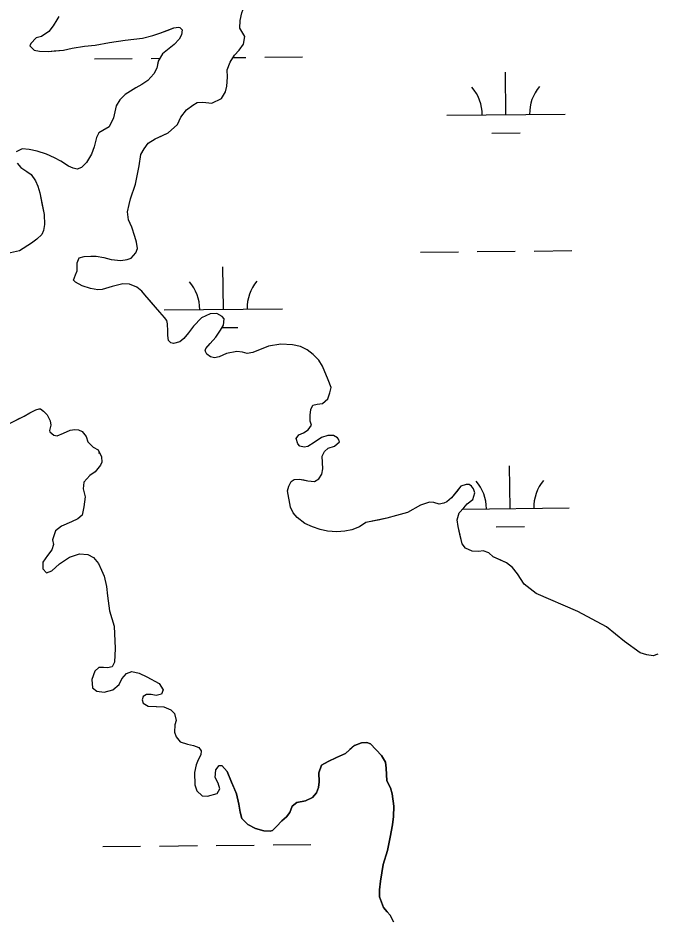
# Model space of a CAD drawing. Extents: x 3734862 to 3772949, y 391520 to 417239.
# Drawn here: x 3755325 to 3755864, y 413316 to 414076 of the extents above; entities that cross this region are included whole.
import ezdxf

# ---------------------------------------------------------------- set-up
doc = ezdxf.new("R2010")
doc.units = 0
doc.layers.add('V-TOPO-SHOR', color=7, linetype='Continuous')
doc.layers.add('V-WETL-SWMP', color=7, linetype='Continuous')

msp = doc.modelspace()

# ---------------------------------------------------------------- linework, layer by layer
at = {"layer": 'V-TOPO-SHOR'}
for points in [[(3755467.41, 413998.37), (3755472.66, 414002.5), (3755476.36, 414004.67), (3755480.46, 414004.9), (3755483.59, 414004.53), (3755488.67, 414004.17), (3755496.85, 414007.93), (3755500.33, 414013.62), (3755501.46, 414018.51), (3755501.81, 414026.13), (3755501.57, 414032.38), (3755504.27, 414038.84), (3755507.74, 414044.53), (3755511.82, 414048.85), (3755515.5, 414053.95), (3755516.63, 414060.41), (3755512.48, 414067.41), (3755512.64, 414073.86), (3755514.15, 414080.51), (3755515.69, 414084.82), (3755518.77, 414091.67)], [(3755359.36, 414077.36), (3755357.81, 414074.62), (3755354.52, 414069.33), (3755350.85, 414064.61), (3755344.82, 414060.47), (3755340.14, 414059.27), (3755335.67, 414054.55), (3755334.91, 414052.4), (3755338.44, 414048.91), (3755342.94, 414047.96), (3755350.37, 414047.81), (3755355.44, 414048.23), (3755363.25, 414048.87), (3755370.66, 414050.48), (3755381.2, 414052.11), (3755389.98, 414053.15), (3755402.27, 414055.37), (3755415.35, 414057.22), (3755430.18, 414059.07), (3755438.76, 414061.27), (3755444.81, 414063.27), (3755451.82, 414065.85), (3755456.5, 414067.64), (3755460.6, 414068.25), (3755461.57, 414068.06), (3755463.54, 414065.92), (3755462.98, 414061.82), (3755461.05, 414058.29), (3755456.78, 414053.58), (3755451.15, 414049.24), (3755447.07, 414045.9), (3755443.4, 414039.43), (3755442.07, 414033.75), (3755439.75, 414028.85), (3755434.71, 414023.35), (3755429.46, 414020), (3755424.4, 414017.04), (3755415.45, 414011.31), (3755410.99, 414006.99), (3755407.89, 414001.89), (3755405.62, 413991.72), (3755401.95, 413984.08), (3755396.7, 413980.92), (3755393.2, 413978.94), (3755391.27, 413975.02), (3755389.37, 413967.2)], [(3755566.09, 413725.7), (3755569.98, 413728.26), (3755572.89, 413731.99), (3755571.89, 413735.5), (3755571.66, 413740.58), (3755572.41, 413745.27), (3755573.95, 413748.99), (3755577.66, 413749.99), (3755582.14, 413750.45), (3755586.61, 413754.42), (3755588.33, 413759.51), (3755589.48, 413763.97), (3755587.09, 413770.33), (3755582.33, 413782.02), (3755578.98, 413787.15), (3755574.46, 413791.81), (3755569.35, 413795.68), (3755563.51, 413798.46), (3755556.86, 413800.06), (3755546.94, 413800.58), (3755536.59, 413798.75), (3755523.31, 413793.4), (3755518.43, 413792.78), (3755514.52, 413793.73), (3755509.86, 413794.4), (3755500.97, 413792.51), (3755494.93, 413789.74), (3755491.03, 413788.93), (3755487.51, 413789.88), (3755484.56, 413792.21), (3755483.18, 413794.93), (3755483.75, 413796.89), (3755487.24, 413801.21), (3755492.09, 413806.52), (3755495.96, 413812.4), (3755498.47, 413816.71), (3755499.02, 413821.79), (3755497.45, 413823.93), (3755493.02, 413826.41), (3755487.23, 413826.17), (3755479.83, 413822.8), (3755473.24, 413815.73), (3755468.98, 413810.23), (3755464.91, 413805.33), (3755461.6, 413802.37), (3755456.34, 413800.97), (3755453.99, 413801.74), (3755452.02, 413803.68), (3755451.41, 413807.97), (3755451.58, 413811.49), (3755451.35, 413817.74), (3755450.55, 413820.47), (3755448.77, 413822.99), (3755444.84, 413827.66), (3755441.1, 413831.74), (3755435.98, 413837.56), (3755432.05, 413842.07), (3755429.61, 413845.18), (3755425.17, 413848.78), (3755419.21, 413851.17), (3755413.47, 413851.52), (3755404.31, 413849.12), (3755396.12, 413846.72), (3755392.41, 413846.31), (3755386.15, 413847.64), (3755379.1, 413849.93), (3755373.42, 413852.83), (3755371.65, 413854.57), (3755373.38, 413859.08), (3755374.92, 413862.41), (3755374.75, 413865.34), (3755374.8, 413869.09), (3755376.61, 413873.32), (3755380.7, 413874.71), (3755386.37, 413874.94), (3755391.05, 413874.97), (3755397.51, 413873.65), (3755403.57, 413872.12), (3755411.82, 413871.32), (3755417.21, 413872.05), (3755420.52, 413873.05), (3755424.59, 413877.57), (3755425.74, 413881.29), (3755425.12, 413886.64), (3755423.72, 413891.55), (3755420.94, 413899.31), (3755418.36, 413905.62), (3755417.34, 413912.21), (3755418.86, 413918.59), (3755419.81, 413923.29), (3755424.26, 413935.58), (3755427.28, 413951.03), (3755428.79, 413960.61), (3755431.49, 413965.51), (3755434.78, 413970.22), (3755440.81, 413973.97), (3755446.46, 413976.55), (3755451.72, 413978.93), (3755459.68, 413986.21), (3755462.38, 413992.28), (3755467.41, 413998.37)], [(3755389.37, 413967.2), (3755386.87, 413961.12), (3755382.81, 413953.87), (3755378.54, 413949.74), (3755374.84, 413948.35), (3755371.51, 413949.11), (3755367.59, 413950.84), (3755360.93, 413955.1), (3755355.63, 413957.99), (3755348.97, 413960.88), (3755341.14, 413963.57), (3755334.29, 413965.08), (3755328.43, 413965.44), (3755323.37, 413963.06)], [(3755324.21, 413953.49), (3755327.17, 413949.8), (3755332.46, 413946.32), (3755336, 413943.8), (3755339.74, 413938.55), (3755341.53, 413933.88), (3755343.32, 413928.23), (3755345.14, 413919.25), (3755346.96, 413910.08), (3755347.21, 413901.49), (3755346.46, 413896.6), (3755344.92, 413893.08), (3755340.84, 413889.14), (3755336.37, 413885.79), (3755326.06, 413879.48), (3755316.11, 413877.07)], [(3755324.24, 413736.88), (3755330.08, 413739.84), (3755334.75, 413742.61), (3755340.01, 413744.98), (3755342.74, 413745.98), (3755343.91, 413745.99), (3755346.46, 413744.05), (3755349.61, 413740.75), (3755352.18, 413735.69), (3755352.6, 413731.98), (3755351.45, 413727.48), (3755351.85, 413726.5), (3755355.19, 413723.79), (3755357.93, 413723.03), (3755363.18, 413725.4), (3755368.83, 413727.79), (3755372.93, 413728.59), (3755376.06, 413728.22), (3755379.19, 413726.68), (3755382.35, 413722.6), (3755383.94, 413717.92), (3755388.46, 413713.65), (3755392.58, 413711.34), (3755395.35, 413705.49), (3755395.77, 413701), (3755394.61, 413698.26), (3755390.15, 413692.76), (3755385.49, 413689.61), (3755380.64, 413684.11), (3755379.9, 413678.24), (3755381.5, 413671.61), (3755380.58, 413663.21), (3755379.06, 413656.17), (3755375.37, 413653.02), (3755370.11, 413650.44), (3755361.74, 413646.68), (3755356.49, 413642.74), (3755354, 413635.3), (3755355, 413631.2), (3755353.47, 413626.9), (3755349.79, 413621.99), (3755345.92, 413616.3), (3755345.95, 413610.83), (3755348.91, 413607.34), (3755353.58, 413609.12), (3755359.99, 413615.03), (3755368.35, 413620.55), (3755376.73, 413623.53), (3755383.96, 413622.99), (3755388.67, 413620.29), (3755393, 413615.24), (3755395.57, 413609.78), (3755397.56, 413604.52), (3755399.76, 413595.94), (3755400.6, 413587.94), (3755402.24, 413575.25), (3755406.23, 413562.39)], [(3755865.6, 413538.66), (3755861.7, 413537.27), (3755856.23, 413538.02), (3755850.56, 413539.74), (3755837.41, 413549.42), (3755822.09, 413561.71), (3755797.98, 413574.83), (3755762.72, 413589.84), (3755752.71, 413597.79), (3755746.99, 413606.54), (3755742.85, 413611.79), (3755737.75, 413615.85), (3755733.05, 413617.97), (3755726.58, 413620.86), (3755722.66, 413624.16), (3755717.96, 413625.88), (3755714.45, 413625.28), (3755708.78, 413625.63), (3755703.1, 413628.13), (3755700.14, 413631.83), (3755698.54, 413638.65), (3755696.73, 413646.41), (3755695.91, 413652.03), (3755697.83, 413658.14), (3755701.71, 413662.27), (3755704.58, 413665.68), (3755709.24, 413669.42), (3755710.96, 413675.1), (3755709.96, 413678.3), (3755708.19, 413680.63), (3755706.03, 413682.06), (3755703.49, 413682.05), (3755699.21, 413680.65), (3755695.52, 413675.94), (3755691.26, 413670.64), (3755687.38, 413667.29), (3755684.85, 413666.1), (3755680.94, 413665.49), (3755676.44, 413666.83), (3755672.53, 413667.2), (3755664.93, 413664.41), (3755654.03, 413658.48), (3755644.67, 413655.69), (3755636.48, 413653.49), (3755630.63, 413652.28), (3755618.93, 413649.86), (3755613.48, 413646.31), (3755606.86, 413643.73), (3755601.2, 413642.52), (3755594.37, 413642.08), (3755586.35, 413642.62), (3755580.1, 413643.94), (3755573.83, 413646.25), (3755567.17, 413649.13), (3755560.89, 413654.17), (3755557.35, 413658.06), (3755555.17, 413662.93), (3755552.73, 413676.78), (3755553.88, 413680.69), (3755555.81, 413684.42), (3755558.34, 413686.19), (3755562.83, 413686.61), (3755566.35, 413685.85), (3755569.87, 413685.09), (3755575.54, 413684.54), (3755579.23, 413686.91), (3755581.75, 413690.64), (3755582.5, 413695.14), (3755582.27, 413700.41), (3755582.04, 413705.87), (3755583.97, 413709.99), (3755587.08, 413712.74), (3755592.34, 413714.34), (3755596.61, 413718.08), (3755595.82, 413720.22), (3755594.83, 413721.39), (3755591.5, 413723.32), (3755586.81, 413723.29), (3755581.35, 413721.69), (3755575.13, 413717.55), (3755569.88, 413714.2), (3755566.75, 413713.59), (3755563.04, 413714.35), (3755561.27, 413716.48), (3755559.87, 413720.77), (3755562.2, 413723.91), (3755566.09, 413725.7)], [(3755406.23, 413562.39), (3755406.94, 413543.45), (3755406.43, 413531.92), (3755404.5, 413528), (3755400.4, 413527.19), (3755397.08, 413527.36), (3755393.17, 413527.34), (3755389.87, 413524.19), (3755387.18, 413517.34), (3755387.81, 413510.12), (3755391.35, 413507.41), (3755397.6, 413506.66), (3755405.01, 413508.47), (3755410.45, 413513.19), (3755412.57, 413517.89), (3755416.45, 413522.22), (3755421.13, 413524), (3755427.39, 413522.68), (3755433.85, 413519.59), (3755444.24, 413513.99), (3755447.6, 413508.55), (3755446.06, 413504.83), (3755441.57, 413503.82), (3755437.46, 413504.58), (3755433.36, 413504.74), (3755430.64, 413502.97), (3755429.68, 413500.03), (3755430.68, 413497.31), (3755434.79, 413494.79), (3755442.02, 413494.45), (3755448.08, 413494.1), (3755454.15, 413491.79), (3755457.1, 413488.49), (3755458.51, 413482.64), (3755457.55, 413478.92), (3755457.2, 413472.86), (3755458.4, 413468.77), (3755461.94, 413464.69), (3755468.01, 413462.78), (3755473.09, 413461.64), (3755477.6, 413459.91), (3755479.77, 413456.99), (3755479.4, 413453.67), (3755477.08, 413449.55), (3755475.55, 413445.25), (3755474.02, 413438.79), (3755474.29, 413428.44), (3755475.88, 413423.37), (3755480.6, 413419.1), (3755485.09, 413418.74), (3755493.08, 413421.14), (3755495.41, 413424.86), (3755494.01, 413429.74), (3755491.44, 413434.41), (3755492.18, 413441.06), (3755494.89, 413444.79), (3755497.24, 413444.54)], [(3755642.1, 413312.6), (3755639.33, 413318.25), (3755636.77, 413321.16), (3755633.82, 413324.85), (3755632.03, 413329.14), (3755630.44, 413333.81), (3755630.4, 413339.67), (3755631.33, 413346.9), (3755633.59, 413361.17), (3755637.02, 413372.91), (3755639.49, 413384.25), (3755641.38, 413394.42), (3755642.31, 413401.46), (3755642.45, 413410.24), (3755641.21, 413420.59), (3755639.61, 413425.85), (3755636.45, 413431.69), (3755635.99, 413442.42), (3755635.37, 413447.5), (3755632.21, 413453.14), (3755622.78, 413462.84), (3755619.65, 413463.99), (3755615.16, 413463.77), (3755609.31, 413461.58), (3755605.43, 413458.24), (3755601.54, 413454.89), (3755594.15, 413451.33), (3755586.94, 413448.16), (3755581.3, 413445)], [(3755581.3, 413445), (3755579, 413438.54), (3755579.43, 413430.93), (3755578.88, 413426.04), (3755577.15, 413421.54), (3755573.86, 413417.61), (3755567.82, 413414.84), (3755560.41, 413413.42), (3755556.53, 413410.28), (3755554.61, 413404.99), (3755551.9, 413401.26), (3755547.82, 413397.92), (3755543.36, 413393.01), (3755540.06, 413389.67), (3755537.92, 413389.07), (3755532.64, 413389.42), (3755525.6, 413391.33), (3755519.13, 413394.8), (3755514.02, 413399.85), (3755512.62, 413405.31), (3755511.6, 413411.94), (3755509.59, 413420.72), (3755507.61, 413425.39), (3755505.43, 413430.45), (3755501.66, 413439.61), (3755497.24, 413444.54)]]:
    msp.add_lwpolyline(points, dxfattribs=at)
at = {"layer": 'V-WETL-SWMP'}
for p, q in [((3755389.41, 414041.44), (3755421.41, 414041.78)), ((3755437.41, 414041.95), (3755444.87, 414042.03)), ((3755506.62, 414042.68), (3755517.4, 414042.79)), ((3755533.4, 414042.96), (3755565.4, 414043.3)), ((3755737.24, 413994.37), (3755736.86, 414030.37)), ((3755687.25, 413993.84), (3755787.24, 413994.9)), ((3755725.41, 413978.82), (3755749.4, 413979.07)), ((3755665.06, 413878.17), (3755697.06, 413878.51)), ((3755713.05, 413878.68), (3755745.05, 413879.02)), ((3755761.05, 413879.19), (3755793.05, 413879.52)), ((3755498.49, 413829.98), (3755498.11, 413865.98)), ((3755448.5, 413829.45), (3755548.49, 413830.51)), ((3755497.2, 413814.53), (3755510.66, 413814.68)), ((3755392.92, 413708.79), (3755393.78, 413708.8)), ((3755740.76, 413661.72), (3755740.38, 413697.71)), ((3755700.79, 413661.29), (3755790.75, 413662.24)), ((3755728.92, 413646.16), (3755752.92, 413646.41)), ((3755396.44, 413376.13), (3755428.44, 413376.47)), ((3755444.43, 413376.64), (3755476.43, 413376.97)), ((3755492.43, 413377.14), (3755524.43, 413377.48)), ((3755540.43, 413377.65), (3755572.43, 413377.99))]:
    msp.add_line(p, q, dxfattribs=at)
for points in [[(3755359.36, 414077.36), (3755357.81, 414074.62), (3755354.52, 414069.32), (3755350.84, 414064.61), (3755344.82, 414060.47), (3755340.14, 414059.27), (3755335.67, 414054.55), (3755334.91, 414052.4), (3755338.44, 414048.91), (3755342.94, 414047.96), (3755350.37, 414047.81), (3755363.25, 414048.87), (3755370.66, 414050.48), (3755381.2, 414052.11), (3755389.98, 414053.15), (3755402.27, 414055.37), (3755415.35, 414057.22), (3755430.18, 414059.07), (3755438.76, 414061.27), (3755444.81, 414063.26), (3755456.5, 414067.64), (3755460.6, 414068.25), (3755461.57, 414068.06), (3755463.54, 414065.92), (3755462.98, 414061.82), (3755461.05, 414058.29), (3755456.78, 414053.58), (3755451.15, 414049.24), (3755447.07, 414045.9), (3755443.4, 414039.42), (3755442.07, 414033.75), (3755439.75, 414028.85), (3755434.71, 414023.35), (3755429.46, 414020), (3755424.4, 414017.04), (3755415.45, 414011.31), (3755410.99, 414006.99), (3755407.89, 414001.89), (3755405.62, 413991.72)], [(3755419.81, 413923.29), (3755424.26, 413935.58), (3755427.29, 413951.03), (3755428.79, 413960.61), (3755431.49, 413965.51), (3755434.78, 413970.22), (3755440.81, 413973.97), (3755451.72, 413978.93), (3755459.68, 413986.21), (3755462.37, 413992.28), (3755467.41, 413998.36), (3755472.66, 414002.5), (3755476.36, 414004.67), (3755480.46, 414004.9), (3755483.59, 414004.53), (3755488.67, 414004.17), (3755496.85, 414007.93), (3755500.33, 414013.62), (3755501.47, 414018.51), (3755501.81, 414026.13), (3755501.57, 414032.38), (3755504.27, 414038.84), (3755507.75, 414044.53), (3755511.82, 414048.85), (3755515.5, 414053.95), (3755516.63, 414060.41), (3755512.48, 414067.41), (3755512.64, 414073.86), (3755514.15, 414080.51)], [(3755405.62, 413991.72), (3755401.95, 413984.08), (3755396.7, 413980.92), (3755393.2, 413978.94), (3755391.27, 413975.02), (3755389.37, 413967.2), (3755386.87, 413961.12), (3755382.81, 413953.87), (3755378.54, 413949.74), (3755374.84, 413948.35), (3755371.51, 413949.11), (3755367.59, 413950.84), (3755360.93, 413955.1), (3755355.63, 413957.99), (3755348.97, 413960.88), (3755341.14, 413963.57), (3755334.3, 413965.08), (3755328.43, 413965.44), (3755323.37, 413963.06)], [(3755324.21, 413953.49), (3755327.17, 413949.8), (3755332.46, 413946.32), (3755336, 413943.8), (3755339.74, 413938.55), (3755341.53, 413933.88), (3755343.32, 413928.23), (3755346.96, 413910.08), (3755347.21, 413901.49), (3755346.46, 413896.6), (3755344.92, 413893.08), (3755340.84, 413889.14), (3755336.37, 413885.79), (3755326.06, 413879.48), (3755316.11, 413877.07)], [(3755595.82, 413720.22), (3755594.83, 413721.39), (3755591.5, 413723.32), (3755586.81, 413723.29), (3755581.35, 413721.69), (3755575.13, 413717.55), (3755569.88, 413714.2), (3755566.75, 413713.59), (3755563.04, 413714.35), (3755561.27, 413716.48), (3755559.87, 413720.77), (3755562.2, 413723.91), (3755566.09, 413725.7), (3755569.98, 413728.26), (3755572.89, 413731.99), (3755571.89, 413735.5), (3755571.66, 413740.58), (3755572.41, 413745.27), (3755573.95, 413748.99), (3755577.65, 413749.99), (3755582.14, 413750.45), (3755586.61, 413754.42), (3755588.34, 413759.51), (3755589.48, 413763.98), (3755587.1, 413770.33), (3755582.33, 413782.02), (3755578.98, 413787.15), (3755574.46, 413791.81), (3755569.35, 413795.68), (3755563.51, 413798.46), (3755556.86, 413800.06), (3755546.94, 413800.58), (3755536.6, 413798.75), (3755523.31, 413793.4), (3755518.43, 413792.78), (3755514.52, 413793.73), (3755509.86, 413794.4), (3755500.97, 413792.51), (3755494.93, 413789.73), (3755491.03, 413788.93), (3755487.51, 413789.88), (3755484.56, 413792.21), (3755483.18, 413794.93), (3755483.75, 413796.89), (3755487.24, 413801.21), (3755492.09, 413806.52), (3755495.96, 413812.4), (3755498.47, 413816.71), (3755499.02, 413821.8), (3755497.45, 413823.93), (3755493.02, 413826.41), (3755487.23, 413826.17), (3755479.83, 413822.8), (3755473.24, 413815.73), (3755468.98, 413810.23), (3755464.91, 413805.33), (3755461.6, 413802.37), (3755456.34, 413800.97), (3755453.99, 413801.74), (3755452.02, 413803.68), (3755451.41, 413807.97), (3755451.58, 413811.49), (3755451.35, 413817.74), (3755450.55, 413820.47), (3755448.77, 413823), (3755444.84, 413827.66), (3755441.1, 413831.74), (3755432.05, 413842.07), (3755429.61, 413845.18), (3755425.17, 413848.78), (3755419.22, 413851.17), (3755413.47, 413851.52), (3755404.31, 413849.12), (3755396.12, 413846.72), (3755392.41, 413846.31), (3755386.15, 413847.63), (3755379.1, 413849.93), (3755373.42, 413852.83), (3755371.65, 413854.57), (3755373.38, 413859.08), (3755374.92, 413862.41), (3755374.75, 413865.34), (3755374.8, 413869.09), (3755376.61, 413873.32), (3755380.7, 413874.71), (3755386.37, 413874.94), (3755391.05, 413874.97), (3755397.51, 413873.65), (3755403.57, 413872.12), (3755411.82, 413871.32), (3755417.21, 413872.05), (3755420.52, 413873.05), (3755424.59, 413877.57), (3755425.74, 413881.29), (3755425.12, 413886.64), (3755423.72, 413891.55), (3755420.94, 413899.31), (3755418.36, 413905.62), (3755417.34, 413912.22), (3755418.86, 413918.59), (3755419.81, 413923.29)], [(3755317.82, 413733.51), (3755330.08, 413739.84), (3755334.75, 413742.61), (3755340.01, 413744.98), (3755342.74, 413745.98), (3755343.91, 413745.99), (3755346.46, 413744.05), (3755349.61, 413740.75), (3755352.18, 413735.69), (3755352.6, 413731.98), (3755351.45, 413727.48), (3755351.85, 413726.5), (3755355.19, 413723.79), (3755357.93, 413723.03), (3755363.19, 413725.41), (3755368.83, 413727.79), (3755372.93, 413728.59), (3755376.06, 413728.22), (3755379.19, 413726.68), (3755382.35, 413722.6), (3755383.94, 413717.92), (3755388.46, 413713.65), (3755392.58, 413711.34), (3755395.35, 413705.49), (3755395.77, 413701), (3755394.61, 413698.26), (3755390.16, 413692.76), (3755385.49, 413689.61), (3755380.64, 413684.11), (3755379.9, 413678.24), (3755381.5, 413671.61), (3755380.58, 413663.21), (3755379.06, 413656.17), (3755375.37, 413653.02), (3755370.11, 413650.44), (3755361.74, 413646.68), (3755356.49, 413642.74), (3755354, 413635.3), (3755355, 413631.2), (3755353.47, 413626.9), (3755349.79, 413621.99), (3755345.92, 413616.3), (3755345.95, 413610.83), (3755348.91, 413607.34), (3755353.58, 413609.12), (3755359.99, 413615.02), (3755368.35, 413620.55), (3755376.73, 413623.53), (3755383.96, 413622.99), (3755388.67, 413620.29), (3755393, 413615.24), (3755395.57, 413609.78), (3755397.56, 413604.52), (3755399.76, 413595.94), (3755400.6, 413587.94), (3755402.24, 413575.25), (3755406.23, 413562.39), (3755406.94, 413543.45), (3755406.43, 413531.92), (3755404.5, 413528), (3755400.4, 413527.19), (3755397.08, 413527.36), (3755393.17, 413527.34), (3755389.87, 413524.19), (3755387.18, 413517.34)], [(3755865.6, 413538.66), (3755861.7, 413537.27), (3755856.23, 413538.02), (3755850.56, 413539.74), (3755837.41, 413549.42), (3755822.09, 413561.71), (3755797.98, 413574.83), (3755762.73, 413589.84), (3755752.71, 413597.79), (3755746.99, 413606.54), (3755742.85, 413611.79), (3755737.75, 413615.85), (3755726.58, 413620.86), (3755722.66, 413624.16), (3755717.96, 413625.88), (3755714.45, 413625.28), (3755708.78, 413625.63), (3755703.1, 413628.13), (3755700.14, 413631.82), (3755696.73, 413646.41), (3755695.91, 413652.03), (3755697.83, 413658.14), (3755701.71, 413662.27), (3755704.58, 413665.68), (3755709.24, 413669.42), (3755710.96, 413675.1), (3755709.96, 413678.3), (3755708.19, 413680.63), (3755706.03, 413682.06), (3755703.49, 413682.04), (3755699.21, 413680.65), (3755691.26, 413670.64), (3755687.38, 413667.29), (3755684.84, 413666.1), (3755680.94, 413665.49), (3755676.44, 413666.83), (3755672.53, 413667.2), (3755664.93, 413664.41), (3755654.03, 413658.48), (3755644.67, 413655.69), (3755636.48, 413653.49), (3755618.93, 413649.86), (3755613.48, 413646.31), (3755606.86, 413643.73), (3755601.2, 413642.52), (3755594.37, 413642.08), (3755586.35, 413642.62), (3755580.1, 413643.94), (3755573.83, 413646.25), (3755567.17, 413649.13), (3755560.89, 413654.17), (3755557.35, 413658.06), (3755555.17, 413662.92), (3755552.73, 413676.78), (3755553.88, 413680.69), (3755555.81, 413684.42), (3755558.34, 413686.19), (3755562.83, 413686.61), (3755569.87, 413685.09), (3755575.54, 413684.54), (3755579.23, 413686.91), (3755581.75, 413690.64), (3755582.5, 413695.14), (3755582.04, 413705.88), (3755583.97, 413709.99), (3755587.08, 413712.74), (3755592.34, 413714.34), (3755596.61, 413718.08), (3755595.82, 413720.22)], [(3755387.18, 413517.34), (3755387.81, 413510.12), (3755391.35, 413507.4), (3755397.6, 413506.66), (3755405.02, 413508.47), (3755410.45, 413513.19), (3755412.57, 413517.89), (3755416.45, 413522.22), (3755421.13, 413524), (3755427.39, 413522.68), (3755433.85, 413519.59), (3755444.24, 413513.99), (3755447.6, 413508.55), (3755446.06, 413504.83), (3755441.57, 413503.82), (3755437.46, 413504.58), (3755433.36, 413504.74), (3755430.64, 413502.97), (3755429.68, 413500.03), (3755430.68, 413497.3), (3755434.79, 413494.79), (3755448.08, 413494.1), (3755454.15, 413491.79), (3755457.1, 413488.49), (3755458.51, 413482.64), (3755457.55, 413478.92), (3755457.2, 413472.86), (3755458.4, 413468.77), (3755461.94, 413464.69), (3755468.01, 413462.78), (3755473.1, 413461.64), (3755477.6, 413459.91), (3755479.77, 413456.99), (3755479.4, 413453.67), (3755477.08, 413449.55), (3755475.54, 413445.24), (3755474.02, 413438.79), (3755474.29, 413428.44), (3755475.88, 413423.37), (3755480.6, 413419.1), (3755485.09, 413418.74), (3755493.08, 413421.14), (3755495.4, 413424.86), (3755494.01, 413429.74), (3755491.44, 413434.41), (3755492.18, 413441.05), (3755494.89, 413444.78), (3755497.24, 413444.54), (3755501.66, 413439.6), (3755505.43, 413430.45), (3755509.59, 413420.71), (3755511.6, 413411.94), (3755512.62, 413405.31), (3755514.02, 413399.85), (3755519.13, 413394.8), (3755525.6, 413391.33), (3755532.64, 413389.42), (3755537.92, 413389.07), (3755540.06, 413389.67), (3755543.36, 413393.01), (3755547.82, 413397.92), (3755551.9, 413401.26), (3755554.61, 413404.99), (3755556.53, 413410.28), (3755560.41, 413413.42), (3755567.82, 413414.84), (3755573.86, 413417.61), (3755577.15, 413421.54), (3755578.88, 413426.04), (3755579.44, 413430.93), (3755579, 413438.54), (3755581.3, 413445), (3755586.94, 413448.16), (3755594.15, 413451.33), (3755601.54, 413454.89), (3755609.31, 413461.58), (3755615.16, 413463.77), (3755619.65, 413463.99), (3755622.78, 413462.84), (3755632.21, 413453.14), (3755635.37, 413447.5), (3755635.99, 413442.42), (3755636.45, 413431.68), (3755639.61, 413425.85), (3755641.21, 413420.59), (3755642.45, 413410.24), (3755642.31, 413401.46), (3755641.38, 413394.42), (3755639.49, 413384.25), (3755637.02, 413372.91), (3755633.59, 413361.17), (3755631.33, 413346.9), (3755630.4, 413339.67), (3755630.44, 413333.81), (3755632.03, 413329.14), (3755633.82, 413324.85), (3755636.77, 413321.16), (3755639.33, 413318.25), (3755642.1, 413312.6)]]:
    msp.add_lwpolyline(points, dxfattribs=at)
for centre, start, end in [((3755682, 413994.26), 359.83336, 41.37702), ((3755792.48, 413995.43), 139.83336, 181.37702), ((3755443.25, 413829.87), 359.83336, 41.37702), ((3755553.73, 413831.04), 139.83336, 181.37702), ((3755685.51, 413661.61), 359.83336, 41.37702), ((3755795.99, 413662.77), 139.83336, 181.37702)]:
    msp.add_arc(centre, 35.25, start, end, dxfattribs=at)

doc.saveas('drawing.dxf')
